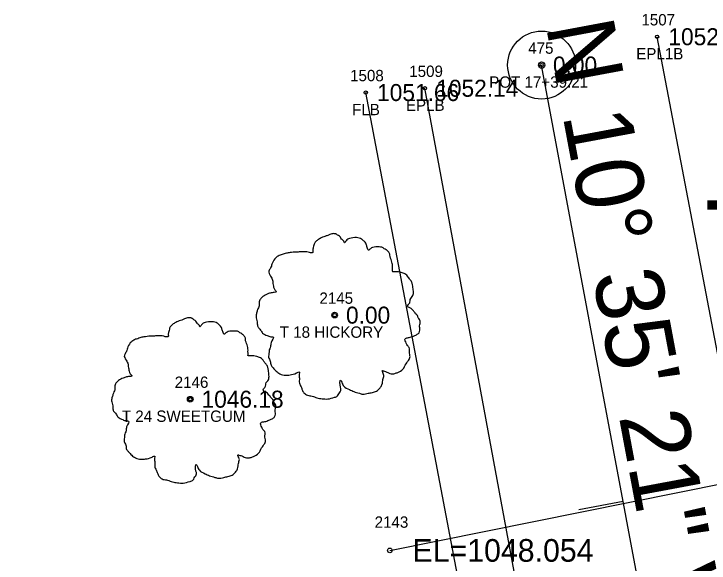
# Model space of a CAD drawing. Extents: x 1578957 to 1581675, y 1115963 to 1120391.
# Drawn here: x 1579738 to 1579799.4, y 1118097.5 to 1118146 of the extents above; entities that cross this region are included whole.
import ezdxf

# ---------------------------------------------------------------- set-up
doc = ezdxf.new("R2010")
doc.units = 0
for name, color, linetype in [('RD_EX_DR_Pipe', 7, 'Continuous'), ('RD_EX_DR_Pipe_txCode', 7, 'Continuous'), ('RD_EX_Fence_Other', 7, 'Continuous'), ('RD_EX_Fence_Other_txCode', 7, 'Continuous'), ('RD_EX_Road', 7, 'Continuous'), ('RD_EX_Road_txCode', 7, 'Continuous'), ('RD_EX_TX_Fence_Other_ELEV', 7, 'Continuous'), ('RD_EX_TX_Road_ELEV', 7, 'Continuous'), ('RD_EX_TX_VEG_ELEV', 7, 'Continuous'), ('RD_EX_VEG', 7, 'Continuous'), ('RD_EX_VEG_txCode', 7, 'Continuous'), ('RD_HC_Cl', 7, 'Continuous'), ('RD_HC_Data', 7, 'Continuous'), ('RD_HC_Data_Tic', 7, 'Continuous'), ('RD_HC_Survey_ELEV', 7, 'Continuous'), ('RD_HC_txCode', 7, 'Continuous'), ('RD_SMD_Locator', 7, 'Continuous'), ('RD_TX_Pipe_ElevEX', 7, 'Continuous')]:
    doc.layers.add(name, color=color, linetype=linetype)

msp = doc.modelspace()

# ---------------------------------------------------------------- linework, layer by layer
at = {"layer": 'RD_EX_DR_Pipe'}
msp.add_line((1579771.191, 1118098.59), (1579805.843, 1118105.564), dxfattribs=at)
at = {"layer": 'RD_EX_Fence_Other'}
msp.add_lwpolyline([(1579687.664, 1118016.494), (1579783.883, 1118024.304), (1579782.334, 1118060.17), (1579778.49, 1118089.418), (1579769.063, 1118139.016)], dxfattribs=at)
at = {"layer": 'RD_EX_Road'}
for points in [[(1580132.914, 1117689.949), (1580126.197, 1117690.713), (1580104.514, 1117701.773), (1580054.231, 1117722.915), (1579999.655, 1117728.645), (1579947.034, 1117725.641), (1579902.617, 1117727.901), (1579859.282, 1117741.23), (1579828.335, 1117764.868), (1579804.422, 1117802.726), (1579793.197, 1117845.912), (1579792.758, 1117891.982), (1579799.628, 1117938.215), (1579807.414, 1117987.508), (1579809.684, 1118039.768), (1579804.464, 1118093.359), (1579794.793, 1118143.944)], [(1580121.995, 1117647.598), (1580119.902, 1117658.172), (1580108.554, 1117670.894), (1580093.888, 1117680.496), (1580047.657, 1117700.115), (1579998.943, 1117706.513), (1579949.017, 1117704.446), (1579899.181, 1117706.754), (1579851.312, 1117721.596), (1579810.789, 1117752.923), (1579804.028, 1117759.706), (1579792.304, 1117778.187), (1579787.439, 1117787.947), (1579779.119, 1117811.184), (1579772.603, 1117842.297), (1579771.808, 1117848.588), (1579770.145, 1117878.236), (1579771.725, 1117892.019), (1579778.922, 1117940.842), (1579785.853, 1117982.888), (1579786.73, 1117990.339), (1579789.156, 1118040.245), (1579783.452, 1118089.738), (1579774.288, 1118139.394)]]:
    msp.add_lwpolyline(points, dxfattribs=at)
at = {"layer": 'RD_EX_VEG'}
for centre, radius in [((1579766.315, 1118119.363), 0.25), ((1579766.303, 1118119.344), 0.0001), ((1579753.556, 1118111.94), 0.25), ((1579753.543, 1118111.921), 0.0001)]:
    msp.add_circle(centre, radius, dxfattribs=at)
for points in [[(1579766.447, 1118126.53), (1579766.147, 1118126.555), (1579765.823, 1118126.455), (1579765.573, 1118126.355), (1579765.348, 1118126.28), (1579765.123, 1118126.18), (1579764.823, 1118126.005), (1579764.598, 1118125.805), (1579764.473, 1118125.555), (1579764.423, 1118125.33), (1579764.373, 1118125.055), (1579764.373, 1118124.88), (1579764.248, 1118124.855), (1579764.098, 1118124.88), (1579763.848, 1118124.955), (1579763.598, 1118124.955), (1579763.349, 1118124.955), (1579762.999, 1118124.93), (1579762.649, 1118124.93), (1579762.374, 1118124.88), (1579762.049, 1118124.831), (1579761.674, 1118124.706), (1579761.324, 1118124.581), (1579761.025, 1118124.331), (1579760.775, 1118123.856), (1579760.65, 1118123.506), (1579760.5, 1118123.256), (1579760.65, 1118122.806), (1579760.825, 1118122.457), (1579760.85, 1118122.257), (1579760.925, 1118121.832), (1579761.025, 1118121.607), (1579761.15, 1118121.407), (1579761.075, 1118121.382), (1579760.7, 1118121.332), (1579760.4, 1118121.232), (1579759.975, 1118121.007), (1579759.75, 1118120.782), (1579759.65, 1118120.457), (1579759.625, 1118120.108), (1579759.525, 1118119.908), (1579759.45, 1118119.633), (1579759.425, 1118119.558), (1579759.375, 1118119.233), (1579759.475, 1118118.783), (1579759.5, 1118118.433), (1579759.625, 1118118.208), (1579759.775, 1118118.034), (1579759.95, 1118117.784), (1579760.35, 1118117.559), (1579760.675, 1118117.459), (1579760.875, 1118117.434), (1579760.7, 1118116.934), (1579760.65, 1118116.584), (1579760.525, 1118116.184), (1579760.525, 1118116.109), (1579760.475, 1118115.635), (1579760.625, 1118115.31), (1579760.7, 1118114.935), (1579760.875, 1118114.71), (1579761.15, 1118114.41), (1579761.474, 1118114.185), (1579761.974, 1118114.06), (1579762.374, 1118114.085), (1579762.949, 1118114.26), (1579763.199, 1118114.335), (1579763.174, 1118114.16), (1579763.199, 1118113.785), (1579763.199, 1118113.361), (1579763.349, 1118113.036), (1579763.449, 1118112.761), (1579763.598, 1118112.511), (1579763.923, 1118112.286), (1579764.323, 1118112.211), (1579764.748, 1118112.061), (1579765.198, 1118111.986), (1579765.698, 1118111.961), (1579766.297, 1118112.111), (1579766.572, 1118112.236), (1579766.672, 1118112.411), (1579766.872, 1118112.786), (1579766.822, 1118113.011), (1579766.847, 1118113.61), (1579766.947, 1118113.435), (1579767.122, 1118113.086), (1579767.622, 1118112.786), (1579768.022, 1118112.611), (1579768.496, 1118112.461), (1579768.796, 1118112.386), (1579769.271, 1118112.461), (1579769.646, 1118112.536), (1579770.021, 1118112.661), (1579770.321, 1118112.936), (1579770.495, 1118113.211), (1579770.545, 1118113.485), (1579770.62, 1118113.86), (1579770.67, 1118114.035)], [(1579770.67, 1118114.035), (1579770.595, 1118114.21), (1579770.545, 1118114.46), (1579770.62, 1118114.435), (1579770.795, 1118114.385), (1579771.07, 1118114.26), (1579771.295, 1118114.185), (1579771.62, 1118114.21), (1579771.895, 1118114.31), (1579772.345, 1118114.585), (1579772.62, 1118115.06), (1579772.894, 1118115.46), (1579772.969, 1118115.784), (1579772.919, 1118116.009), (1579772.894, 1118116.509), (1579772.694, 1118116.759), (1579772.644, 1118116.884), (1579772.545, 1118117.284), (1579772.62, 1118117.334), (1579772.894, 1118117.384), (1579773.269, 1118117.509), (1579773.544, 1118117.634), (1579773.769, 1118117.809), (1579773.844, 1118118.034), (1579773.819, 1118118.433), (1579773.869, 1118118.833), (1579773.794, 1118118.983), (1579773.694, 1118119.133), (1579773.619, 1118119.333), (1579773.469, 1118119.483), (1579773.369, 1118119.633), (1579773.269, 1118119.733), (1579773.144, 1118119.883), (1579772.969, 1118120.008), (1579772.819, 1118120.058), (1579772.769, 1118120.208), (1579772.919, 1118120.407), (1579772.969, 1118120.507), (1579772.994, 1118120.732), (1579773.219, 1118121.082), (1579773.269, 1118121.482), (1579773.219, 1118121.907), (1579773.169, 1118122.182), (1579773.019, 1118122.457), (1579772.819, 1118122.706), (1579772.694, 1118122.881), (1579772.52, 1118123.006), (1579772.195, 1118123.131), (1579771.945, 1118123.181), (1579771.595, 1118123.181), (1579771.395, 1118123.231), (1579771.42, 1118123.281), (1579771.42, 1118123.431), (1579771.42, 1118123.706), (1579771.345, 1118124.156), (1579771.195, 1118124.656), (1579771.195, 1118124.681), (1579771.095, 1118124.93), (1579770.87, 1118125.13), (1579770.695, 1118125.23), (1579770.495, 1118125.355), (1579770.246, 1118125.38), (1579769.946, 1118125.38), (1579769.671, 1118125.33), (1579769.471, 1118125.23), (1579769.296, 1118125.105), (1579769.221, 1118125.255), (1579769.121, 1118125.555), (1579769.071, 1118125.705), (1579768.921, 1118125.88), (1579768.696, 1118126.08), (1579768.246, 1118126.205), (1579767.622, 1118126.13), (1579767.322, 1118125.93), (1579767.172, 1118125.755), (1579767.122, 1118125.88), (1579766.922, 1118126.08), (1579766.822, 1118126.255), (1579766.647, 1118126.38), (1579766.497, 1118126.48), (1579766.397, 1118126.53)], [(1579753.688, 1118119.107), (1579753.388, 1118119.132), (1579753.063, 1118119.032), (1579752.813, 1118118.932), (1579752.588, 1118118.857), (1579752.363, 1118118.757), (1579752.064, 1118118.582), (1579751.839, 1118118.382), (1579751.714, 1118118.132), (1579751.664, 1118117.908), (1579751.614, 1118117.633), (1579751.614, 1118117.458), (1579751.489, 1118117.433), (1579751.339, 1118117.458), (1579751.089, 1118117.533), (1579750.839, 1118117.533), (1579750.589, 1118117.533), (1579750.239, 1118117.508), (1579749.889, 1118117.508), (1579749.615, 1118117.458), (1579749.29, 1118117.408), (1579748.915, 1118117.283), (1579748.565, 1118117.158), (1579748.265, 1118116.908), (1579748.015, 1118116.433), (1579747.89, 1118116.083), (1579747.74, 1118115.833), (1579747.89, 1118115.384), (1579748.065, 1118115.034), (1579748.09, 1118114.834), (1579748.165, 1118114.409), (1579748.265, 1118114.184), (1579748.39, 1118113.984), (1579748.315, 1118113.959), (1579747.94, 1118113.909), (1579747.64, 1118113.809), (1579747.216, 1118113.584), (1579746.991, 1118113.36), (1579746.891, 1118113.035), (1579746.866, 1118112.685), (1579746.766, 1118112.485), (1579746.691, 1118112.21), (1579746.666, 1118112.135), (1579746.616, 1118111.81), (1579746.716, 1118111.36), (1579746.741, 1118111.011), (1579746.866, 1118110.786), (1579747.016, 1118110.611), (1579747.191, 1118110.361), (1579747.59, 1118110.136), (1579747.915, 1118110.036), (1579748.115, 1118110.011), (1579747.94, 1118109.511), (1579747.89, 1118109.161), (1579747.765, 1118108.762), (1579747.765, 1118108.687), (1579747.715, 1118108.212), (1579747.865, 1118107.887), (1579747.94, 1118107.512), (1579748.115, 1118107.287), (1579748.39, 1118106.987), (1579748.715, 1118106.762), (1579749.215, 1118106.637), (1579749.615, 1118106.662), (1579750.189, 1118106.837), (1579750.439, 1118106.912), (1579750.414, 1118106.737), (1579750.439, 1118106.363), (1579750.439, 1118105.938), (1579750.589, 1118105.613), (1579750.689, 1118105.338), (1579750.839, 1118105.088), (1579751.164, 1118104.863), (1579751.564, 1118104.788), (1579751.989, 1118104.638), (1579752.438, 1118104.563), (1579752.938, 1118104.538), (1579753.538, 1118104.688), (1579753.813, 1118104.813), (1579753.913, 1118104.988), (1579754.113, 1118105.363), (1579754.063, 1118105.588), (1579754.088, 1118106.188), (1579754.188, 1118106.013), (1579754.363, 1118105.663), (1579754.862, 1118105.363), (1579755.262, 1118105.188), (1579755.737, 1118105.038), (1579756.037, 1118104.963), (1579756.512, 1118105.038), (1579756.886, 1118105.113), (1579757.261, 1118105.238), (1579757.561, 1118105.513), (1579757.736, 1118105.788), (1579757.786, 1118106.063), (1579757.861, 1118106.438), (1579757.911, 1118106.612)], [(1579757.911, 1118106.612), (1579757.836, 1118106.787), (1579757.786, 1118107.037), (1579757.861, 1118107.012), (1579758.036, 1118106.962), (1579758.311, 1118106.837), (1579758.536, 1118106.762), (1579758.861, 1118106.787), (1579759.135, 1118106.887), (1579759.585, 1118107.162), (1579759.86, 1118107.637), (1579760.135, 1118108.037), (1579760.21, 1118108.362), (1579760.16, 1118108.587), (1579760.135, 1118109.086), (1579759.935, 1118109.336), (1579759.885, 1118109.461), (1579759.785, 1118109.861), (1579759.86, 1118109.911), (1579760.135, 1118109.961), (1579760.51, 1118110.086), (1579760.785, 1118110.211), (1579761.01, 1118110.386), (1579761.085, 1118110.611), (1579761.06, 1118111.011), (1579761.11, 1118111.41), (1579761.035, 1118111.56), (1579760.935, 1118111.71), (1579760.86, 1118111.91), (1579760.71, 1118112.06), (1579760.61, 1118112.21), (1579760.51, 1118112.31), (1579760.385, 1118112.46), (1579760.21, 1118112.585), (1579760.06, 1118112.635), (1579760.01, 1118112.785), (1579760.16, 1118112.985), (1579760.21, 1118113.085), (1579760.235, 1118113.31), (1579760.46, 1118113.659), (1579760.51, 1118114.059), (1579760.46, 1118114.484), (1579760.41, 1118114.759), (1579760.26, 1118115.034), (1579760.06, 1118115.284), (1579759.935, 1118115.459), (1579759.76, 1118115.584), (1579759.435, 1118115.709), (1579759.185, 1118115.758), (1579758.836, 1118115.758), (1579758.636, 1118115.808), (1579758.661, 1118115.858), (1579758.661, 1118116.008), (1579758.661, 1118116.283), (1579758.586, 1118116.733), (1579758.436, 1118117.233), (1579758.436, 1118117.258), (1579758.336, 1118117.508), (1579758.111, 1118117.708), (1579757.936, 1118117.808), (1579757.736, 1118117.933), (1579757.486, 1118117.958), (1579757.186, 1118117.958), (1579756.911, 1118117.908), (1579756.711, 1118117.808), (1579756.537, 1118117.683), (1579756.462, 1118117.833), (1579756.362, 1118118.132), (1579756.312, 1118118.282), (1579756.162, 1118118.457), (1579755.937, 1118118.657), (1579755.487, 1118118.782), (1579754.862, 1118118.707), (1579754.562, 1118118.507), (1579754.412, 1118118.332), (1579754.363, 1118118.457), (1579754.163, 1118118.657), (1579754.063, 1118118.832), (1579753.888, 1118118.957), (1579753.738, 1118119.057), (1579753.638, 1118119.107)]]:
    msp.add_spline(points, degree=3, dxfattribs=at)
at = {"layer": 'RD_HC_Cl'}
msp.add_line((1579793.393, 1118094.38), (1579784.595, 1118141.442), dxfattribs=at)
at = {"layer": 'RD_HC_Data'}
for radius in [3, 0.282]:
    msp.add_circle((1579784.595, 1118141.442), radius, dxfattribs=at)
at = {"layer": 'RD_HC_Data_Tic'}
msp.add_line((1579791.801, 1118102.896), (1579787.869, 1118102.161), dxfattribs=at)
at = {"layer": 'RD_SMD_Locator'}
for centre, radius in [((1579794.793, 1118143.944), 0.15), ((1579784.595, 1118141.442), 0.15), ((1579774.288, 1118139.394), 0.15), ((1579769.063, 1118139.016), 0.15), ((1579766.315, 1118119.363), 0.15), ((1579753.556, 1118111.94), 0.15), ((1579771.191, 1118098.59), 0.2)]:
    msp.add_circle(centre, radius, dxfattribs=at)

# ---------------------------------------------------------------- texts
at = {"layer": 'RD_EX_DR_Pipe_txCode'}
msp.add_text('2143', height=1, dxfattribs=at).set_placement((1579769.845, 1118100.59))
at = {"layer": 'RD_EX_Fence_Other_txCode'}
for s, p in [('1508', (1579767.677, 1118140.016)), ('FLB', (1579767.858, 1118137.016))]:
    msp.add_text(s, height=1, dxfattribs=at).set_placement(p)
at = {"layer": 'RD_EX_Road_txCode'}
for s, p in [('1507', (1579793.407, 1118144.944)), ('EPL1B', (1579792.95, 1118141.944)), ('1509', (1579772.902, 1118140.394)), ('EPLB', (1579772.61, 1118137.394))]:
    msp.add_text(s, height=1, dxfattribs=at).set_placement(p)
at = {"layer": 'RD_EX_TX_Fence_Other_ELEV'}
msp.add_text('1051.66', height=1.5, dxfattribs=at).set_placement((1579770.063, 1118138.266))
at = {"layer": 'RD_EX_TX_Road_ELEV'}
for s, p in [('1052.10', (1579795.793, 1118143.194)), ('1052.14', (1579775.288, 1118138.644))]:
    msp.add_text(s, height=1.5, dxfattribs=at).set_placement(p)
at = {"layer": 'RD_EX_TX_VEG_ELEV'}
for s, p in [('0.00', (1579767.315, 1118118.613)), ('1046.18', (1579754.556, 1118111.19))]:
    msp.add_text(s, height=1.5, dxfattribs=at).set_placement(p)
at = {"layer": 'RD_EX_VEG_txCode'}
for s, p in [('2145', (1579764.969, 1118120.363)), ('T 18 HICKORY', (1579761.465, 1118117.363)), ('2146', (1579752.186, 1118112.94)), ('T 24 SWEETGUM', (1579747.517, 1118109.94))]:
    msp.add_text(s, height=1, dxfattribs=at).set_placement(p)
at = {"layer": 'RD_HC_Data'}
msp.add_text('N 10%%d 35\' 21" W', height=6, rotation=280.58909, dxfattribs=at).set_placement((1579784.963, 1118144.913))
msp.add_text("T = 60.00'", height=7.5, dxfattribs=at).set_placement((1579799, 1118122))
at = {"layer": 'RD_HC_Survey_ELEV'}
msp.add_text('0.00', height=1.5, dxfattribs=at).set_placement((1579785.595, 1118140.692))
at = {"layer": 'RD_HC_txCode'}
for s, p in [('475', (1579783.413, 1118142.442)), ('POT 17+39.21', (1579779.965, 1118139.442))]:
    msp.add_text(s, height=1, dxfattribs=at).set_placement(p)
at = {"layer": 'RD_TX_Pipe_ElevEX'}
msp.add_text('EL=1048.054', height=2, dxfattribs=at).set_placement((1579773.191, 1118097.59))

doc.saveas('drawing.dxf')
